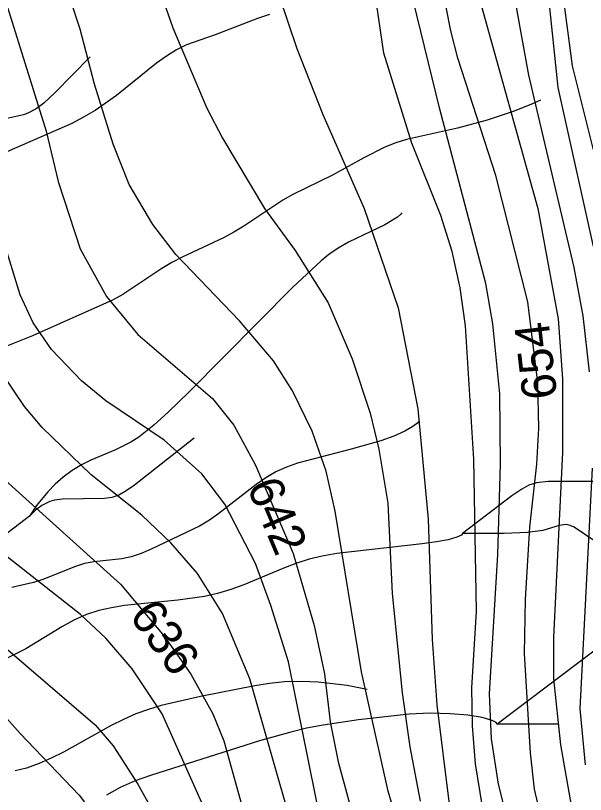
# Model space of a CAD drawing. Extents: x -709584 to -702006, y -1161789 to -1157496.
# Drawn here: x -708216.1 to -708051.5, y -1160967.3 to -1160742.6 of the extents above; entities that cross this region are included whole.
import ezdxf

# ---------------------------------------------------------------- set-up
doc = ezdxf.new("R2010")
doc.units = 0
for name, color, linetype in [('120_vrstevnice hlavní', 7, 'Continuous'), ('121_vrstevnice hlavní_popis', 7, 'Continuous'), ('122_vrstevnice základní', 7, 'Continuous'), ('411_akumulovaný odtok', 7, 'Continuous')]:
    doc.layers.add(name, color=color, linetype=linetype)

msp = doc.modelspace()

# ---------------------------------------------------------------- linework, layer by layer
at = {"layer": '120_vrstevnice hlavní'}
for points in [[(-708080.54, -1160974.99), (-708083.29, -1160958.5), (-708084.15, -1160947.51), (-708084.3, -1160936.52), (-708083, -1160914.53), (-708083.72, -1160870.56), (-708086.18, -1160832.08), (-708087.63, -1160821.09), (-708089.94, -1160810.68), (-708093.27, -1160800.26), (-708101.66, -1160779.43), (-708109.76, -1160753.4), (-708112.36, -1160735.61), (-708118.66, -1160713.1), (-708131.02, -1160682.81), (-708133.33, -1160672.98), (-708133.77, -1160663.14), (-708131.93, -1160651.37), (-708127.14, -1160641.59), (-708121.84, -1160633.51), (-708113.27, -1160623.24), (-708103.44, -1160615.65), (-708080.54, -1160601.67)], [(-708049.15, -1160809.23), (-708059.42, -1160763.38), (-708062.19, -1160736.47), (-708062.95, -1160717.38), (-708060.29, -1160697.85), (-708056.82, -1160684.84), (-708053.2, -1160676.16), (-708048.14, -1160667.48)], [(-708127.4, -1160977.6), (-708137.24, -1160929), (-708142.3, -1160912.8), (-708146.79, -1160900.65), (-708155.61, -1160883.58), (-708162.26, -1160874.75), (-708173.11, -1160865.06), (-708190.03, -1160853.78), (-708196.98, -1160848), (-708205.66, -1160838.88), (-708211.01, -1160831.22), (-708214.77, -1160823.12), (-708218.53, -1160810.97), (-708223.88, -1160778.57), (-708229.96, -1160754.27), (-708235.02, -1160742.12)], [(-708252.09, -1160925.81), (-708247.17, -1160923.79), (-708244.85, -1160923.64), (-708238.34, -1160925.38), (-708228.8, -1160934.06), (-708214.77, -1160949.68), (-708197.7, -1160967.47), (-708187, -1160981.65), (-708177.45, -1160999), (-708148.52, -1161046.3), (-708101.66, -1161106.19), (-708093.84, -1161114.57), (-708049.44, -1161152.47)]]:
    msp.add_lwpolyline(points, dxfattribs=at)
at = {"layer": '122_vrstevnice základní'}
for points in [[(-708214.33, -1160599.93), (-708225.91, -1160614.11), (-708237.04, -1160632.48), (-708239.65, -1160638.26), (-708243.26, -1160649.83), (-708244.42, -1160658.51), (-708244.42, -1160672.69), (-708241.82, -1160688.31), (-708238.63, -1160698.72), (-708222.29, -1160729.97), (-708218.96, -1160738.36), (-708207.25, -1160775.96), (-708203.78, -1160790.43), (-708197.36, -1160809.91), (-708189.8, -1160823.61), (-708180.72, -1160834.62), (-708159.22, -1160853.06)], [(-708063.33, -1160978.18), (-708066.22, -1160965.74), (-708067.38, -1160955.32), (-708069.11, -1160926.68), (-708068.82, -1160911.06), (-708067.52, -1160890.23), (-708065.5, -1160872.01), (-708064.92, -1160861.59), (-708065.21, -1160848.57), (-708068.1, -1160825.14), (-708077.36, -1160788.69), (-708088.35, -1160754.84), (-708090.37, -1160747.03), (-708095.44, -1160721), (-708102.38, -1160690.33), (-708103.39, -1160677.03), (-708101.51, -1160666.61), (-708098.76, -1160658.8), (-708087.77, -1160643.18), (-708079.82, -1160635.22), (-708075.04, -1160631.32), (-708065.93, -1160625.24), (-708038.59, -1160612.23)], [(-708027.89, -1160623.65), (-708056.82, -1160637.83), (-708065.5, -1160642.89), (-708076.78, -1160652.29), (-708081.98, -1160658.22), (-708087.48, -1160667.77), (-708089.51, -1160674.13), (-708090.23, -1160683.68), (-708089.07, -1160696.41), (-708084.88, -1160725.05), (-708082.13, -1160737.78), (-708065.21, -1160798.24)], [(-708050.31, -1160845.39), (-708052.19, -1160829.19), (-708054.79, -1160815.31), (-708067.81, -1160759.76), (-708073.16, -1160730.54), (-708074.9, -1160714.34), (-708075.48, -1160700.17), (-708074.46, -1160684.84), (-708072.73, -1160677.89), (-708067.38, -1160666.32), (-708060, -1160656.92), (-708051.9, -1160649.4), (-708036.57, -1160638.84)], [(-708182.37, -1160645.49), (-708185.12, -1160657.06), (-708186.13, -1160665.74), (-708186.42, -1160677.03), (-708181.93, -1160708.27), (-708177.45, -1160726.49), (-708170.65, -1160746.17), (-708160.82, -1160769.31), (-708156.33, -1160777.99), (-708144.18, -1160798.24), (-708135.36, -1160810.39), (-708125.81, -1160825.43), (-708118.87, -1160841.63), (-708113.66, -1160857.25), (-708111.2, -1160867.67), (-708108.6, -1160883.29), (-708107.3, -1160909.32), (-708104.4, -1160937.96), (-708102.23, -1160953.59), (-708099.2, -1160969.21)], [(-708049.15, -1160781.31), (-708055.2, -1160757.09), (-708058.12, -1160735.17), (-708057.83, -1160721.29), (-708053.49, -1160700.46), (-708046.11, -1160681.94)], [(-708049.15, -1161024.17), (-708061.88, -1161005.95), (-708066.94, -1160995.53), (-708072, -1160982.52), (-708076.63, -1160964.29), (-708078.66, -1160951.27), (-708079.24, -1160938.25), (-708076.78, -1160898.04), (-708076.05, -1160872.01), (-708076.2, -1160851.76), (-708078.22, -1160831.51), (-708080.25, -1160819.93), (-708093.56, -1160769.6), (-708101.22, -1160738.07), (-708104.26, -1160727.65), (-708114.09, -1160699.01)], [(-708104.69, -1160979.04), (-708108.45, -1160966.31), (-708116.12, -1160931.89), (-708123.79, -1160885.6), (-708126.39, -1160874.03), (-708130.44, -1160862.46), (-708136.08, -1160850.89), (-708141.58, -1160842.21), (-708151.41, -1160830.64), (-708169.78, -1160811.54), (-708176.44, -1160802.87), (-708183.24, -1160791.29), (-708187.86, -1160779.72), (-708193.22, -1160762.37), (-708197.41, -1160746.46), (-708205.8, -1160721)], [(-708156.33, -1160983.09), (-708173.69, -1160944.04), (-708182.37, -1160931.02), (-708190.03, -1160922.2), (-708197.27, -1160915.4), (-708218.53, -1160898.77), (-708228.94, -1160889.8), (-708238.92, -1160880.25), (-708251.65, -1160865.06), (-708256.28, -1160856.39), (-708262.21, -1160839.03), (-708264.38, -1160830.35), (-708268.72, -1160807.21), (-708274.36, -1160784.35), (-708280.15, -1160768.73), (-708287.52, -1160755.71), (-708295.77, -1160742.69), (-708304.01, -1160734.59)], [(-708273.93, -1160733.58), (-708267.42, -1160745.88), (-708263.37, -1160755.13), (-708258.59, -1160769.02), (-708249.34, -1160810.68), (-708243.99, -1160829.19), (-708238.92, -1160843.37), (-708232.85, -1160857.25), (-708224.78, -1160870.22), (-708217.98, -1160877.56), (-708185.71, -1160906.67), (-708173.11, -1160921.6), (-708165.44, -1160932.61), (-708159.08, -1160944.04), (-708155.9, -1160951.85), (-708146.5, -1160985.7)], [(-708136.52, -1160975.57), (-708148.38, -1160933.91), (-708156.33, -1160915.11), (-708163.56, -1160903.54), (-708171.23, -1160894.72), (-708179.62, -1160886.76), (-708194.23, -1160875.04), (-708208.4, -1160861.45), (-708213.47, -1160855.37), (-708219.83, -1160845.97), (-708225.76, -1160831.51), (-708229.67, -1160817.91), (-708235.45, -1160786.67), (-708241.67, -1160765.84), (-708249.48, -1160747.61), (-708255.85, -1160734.59)], [(-708139.9, -1160736.89), (-708134.85, -1160752.06), (-708127.29, -1160771.14), (-708115.4, -1160798.24), (-708105.56, -1160826.88), (-708099.92, -1160856.09), (-708096.88, -1160887.92), (-708095.73, -1160922.63), (-708094.42, -1160941.44), (-708090.81, -1160970.07), (-708088.2, -1160982.8), (-708083.72, -1160995.53), (-708080.68, -1161001.9), (-708068.1, -1161024.17), (-708063.9, -1161030.54), (-708049.01, -1161047.31)], [(-708296.49, -1160783.77), (-708294.03, -1160792.45), (-708291.86, -1160809.81), (-708287.23, -1160835.56), (-708281.31, -1160853.78), (-708271.61, -1160874.61), (-708265.39, -1160883.29), (-708254.69, -1160894.57), (-708240.66, -1160907.88), (-708219.69, -1160924.37), (-708193.07, -1160947.22), (-708187.86, -1160953.3), (-708180.78, -1160964.29), (-708174.99, -1160974.7), (-708166.02, -1160992.93), (-708149.97, -1161021.57), (-708142.88, -1161033.14), (-708124.08, -1161060.91), (-708114.67, -1161072.19), (-708086.47, -1161102.28), (-708039.75, -1161149.15)], [(-708065.21, -1160798.24), (-708059.42, -1160830.06), (-708058.12, -1160847.42), (-708058.12, -1160868.53), (-708060.72, -1160922.05), (-708060.72, -1160933.91), (-708058.7, -1160953.01), (-708055.37, -1160972.1), (-708050.74, -1160988.01)], [(-708159.22, -1160853.06), (-708153.01, -1160860.72), (-708146.79, -1160872.3), (-708135.94, -1160897.75), (-708129.86, -1160918.58), (-708126.82, -1160932.47), (-708125.23, -1160946.35), (-708122.92, -1160957.93), (-708118.44, -1160974.12), (-708112.94, -1160988.01), (-708105.56, -1161004.21), (-708099.49, -1161015.78), (-708085.75, -1161036.03), (-708078.37, -1161044.71), (-708061.45, -1161062.65), (-708029.48, -1161093.17)], [(-708051.46, -1160958.79), (-708053.06, -1160942.59), (-708049.44, -1160873.16)]]:
    msp.add_lwpolyline(points, dxfattribs=at)
at = {"layer": '411_akumulovaný odtok'}
msp.add_line((-708059.49, -1160947), (-708076.99, -1160947), dxfattribs=at)
for points in [[(-708142.77, -1160742.28), (-708146.2, -1160743.4), (-708158.42, -1160748.16), (-708166.68, -1160751.06), (-708169.59, -1160752.51), (-708172.46, -1160754.31), (-708175.32, -1160756.36), (-708186.91, -1160765.62), (-708193.1, -1160770), (-708196.41, -1160771.93), (-708199.84, -1160773.7), (-708217.88, -1160781.59), (-708226.53, -1160786), (-708231.12, -1160788.64), (-708239.94, -1160794.05), (-708251.99, -1160802)], [(-708194.49, -1160754.5), (-708204.69, -1160764.9), (-708207.9, -1160767.81), (-708210.12, -1160769.48), (-708212.5, -1160770.77), (-708213.74, -1160771.21), (-708218.98, -1160772.38), (-708221.5, -1160773.18), (-708223.95, -1160774.58), (-708226.24, -1160776.37), (-708231.68, -1160781.53), (-708251.99, -1160802)], [(-708064.49, -1160767), (-708066.57, -1160768), (-708072.1, -1160770.16), (-708079.87, -1160772.78), (-708088.42, -1160775.08), (-708103.22, -1160778.33), (-708106.25, -1160779.28), (-708109.4, -1160780.55), (-708115.51, -1160783.64), (-708124.51, -1160788.62), (-708136.03, -1160794.18), (-708138.92, -1160795.85), (-708150.16, -1160803.37), (-708153.07, -1160805.12), (-708155.98, -1160806.68), (-708167.99, -1160812.31), (-708170.91, -1160813.85), (-708173.82, -1160815.59), (-708185.12, -1160823.04), (-708188.02, -1160824.67), (-708211.14, -1160835.02), (-708219.83, -1160838.49)], [(-708104.49, -1160799.5), (-708104.78, -1160799.92), (-708105.76, -1160800.71), (-708109.43, -1160802.95), (-708119.93, -1160807.93), (-708122.89, -1160809.67), (-708125.57, -1160811.52), (-708127.85, -1160813.33), (-708136.01, -1160820.95), (-708165.93, -1160851.11), (-708171.99, -1160857.02), (-708176.13, -1160860.78), (-708180.46, -1160864.2), (-708182.74, -1160865.69), (-708187.18, -1160867.92), (-708194.32, -1160870.89), (-708196.99, -1160872.24), (-708199.7, -1160873.85), (-708202.29, -1160875.72), (-708204.66, -1160877.81), (-708206.76, -1160879.98), (-708210.03, -1160883.98), (-708211.99, -1160887)], [(-708099.49, -1160859.5), (-708099.89, -1160860.11), (-708101.33, -1160861.17), (-708103.68, -1160862.51), (-708106.82, -1160863.89), (-708110.6, -1160865.25), (-708119.18, -1160867.72), (-708134.68, -1160871.72), (-708137.87, -1160872.86), (-708140.93, -1160874.25), (-708143.83, -1160875.95), (-708146.61, -1160877.88), (-708157.35, -1160886.28), (-708160.09, -1160888.2), (-708162.9, -1160889.91), (-708176.92, -1160896.53), (-708179.77, -1160897.78), (-708182.67, -1160898.75), (-708185.33, -1160899.29), (-708193.47, -1160900.19), (-708196.15, -1160900.69), (-708199.08, -1160901.59), (-708207.92, -1160905.2), (-708210.89, -1160906.15), (-708217.11, -1160907.59)], [(-708164.49, -1160864.5), (-708181.76, -1160878.07), (-708184.41, -1160879.93), (-708186.25, -1160880.95), (-708188.23, -1160881.63), (-708190.34, -1160881.95), (-708202.5, -1160882.12), (-708204.84, -1160882.42), (-708206.12, -1160882.79), (-708208.45, -1160883.93), (-708210.28, -1160885.31), (-708211.99, -1160887)], [(-708034.49, -1160869.5), (-708037.52, -1160872.64), (-708039.79, -1160874.59), (-708042.2, -1160876.09), (-708043.37, -1160876.5), (-708045.62, -1160876.85), (-708047.95, -1160876.98), (-708062.22, -1160877), (-708065.66, -1160877.41), (-708067.81, -1160878.11), (-708069.83, -1160879.18), (-708072.75, -1160881.15), (-708086.99, -1160892)], [(-708211.99, -1160887), (-708226.96, -1160898.35), (-708229.51, -1160900.06), (-708231.29, -1160900.99), (-708233.2, -1160901.6), (-708235.25, -1160901.88), (-708242.67, -1160902.1), (-708244.73, -1160902.3), (-708246.67, -1160902.78), (-708247.52, -1160903.16), (-708249.11, -1160904.2), (-708250.78, -1160905.62), (-708256.99, -1160912)], [(-708014.49, -1160897), (-708021.62, -1160894.89), (-708025.5, -1160893.9), (-708029.08, -1160893.24), (-708030.58, -1160893.12), (-708032.04, -1160893.12), (-708035.05, -1160893.52), (-708042.45, -1160895.13), (-708045.25, -1160895.3), (-708046.58, -1160895.1), (-708049.06, -1160894.04), (-708054.77, -1160890.21), (-708055.89, -1160889.7), (-708057.03, -1160889.44), (-708059.11, -1160889.7), (-708063.82, -1160891.14), (-708068.2, -1160891.73), (-708075, -1160891.99), (-708086.99, -1160892)], [(-708086.99, -1160892), (-708087.33, -1160892.5), (-708088.62, -1160893.1), (-708091.1, -1160893.8), (-708094.52, -1160894.45), (-708098.66, -1160895.04), (-708123.3, -1160897.82), (-708127.55, -1160898.56), (-708131.32, -1160899.46), (-708135.15, -1160900.7), (-708138.91, -1160902.14), (-708150.13, -1160906.79), (-708153.91, -1160908.16), (-708157.76, -1160909.31), (-708161.53, -1160910.14), (-708169.21, -1160911.22), (-708184.64, -1160912.82), (-708188.4, -1160913.44), (-708192.06, -1160914.27), (-708195.61, -1160915.42), (-708199.21, -1160917.03), (-708202.71, -1160918.95), (-708213.13, -1160925.29), (-708220.65, -1160929.05)], [(-708019.49, -1160917), (-708028.11, -1160916.83), (-708032.95, -1160916.99), (-708035.51, -1160917.39), (-708036.74, -1160917.75), (-708039.02, -1160918.81), (-708044.39, -1160922.44), (-708076.99, -1160947)], [(-708114.49, -1160937), (-708120.29, -1160935.89), (-708128.64, -1160934.93), (-708133.48, -1160934.72), (-708138.44, -1160934.84), (-708142.78, -1160935.3), (-708146.95, -1160935.95), (-708162.7, -1160939), (-708173.99, -1160941.64), (-708177.68, -1160942.76), (-708181.29, -1160944.07), (-708184.89, -1160945.66), (-708188.41, -1160947.43), (-708202.25, -1160955.07), (-708205.73, -1160956.83), (-708209.27, -1160958.39), (-708212.87, -1160959.67), (-708216.16, -1160960.5)], [(-708076.99, -1160947), (-708077.3, -1160946.55), (-708078.44, -1160945.97), (-708081.33, -1160945.14), (-708085.48, -1160944.46), (-708090.59, -1160944.02), (-708096.36, -1160943.89), (-708102.45, -1160944.13), (-708116.99, -1160945.78), (-708127.2, -1160947.3), (-708132.01, -1160948.22), (-708136.56, -1160949.29), (-708145.62, -1160951.86), (-708177.06, -1160961.8), (-708181.55, -1160963.37), (-708185.85, -1160965.26), (-708189.76, -1160967.54)]]:
    msp.add_lwpolyline(points, dxfattribs=at)

# ---------------------------------------------------------------- texts
at = {"layer": '121_vrstevnice hlavní_popis'}
for s, rotation, p in [('654', 96.5926, (-708059.6, -1160852.74)), ('642', 292.9095, (-708149.38, -1160878.46)), ('636', 305.9525, (-708183.47, -1160915.77))]:
    msp.add_text(s, height=10, rotation=rotation, dxfattribs=at).set_placement(p)

doc.saveas('drawing.dxf')
